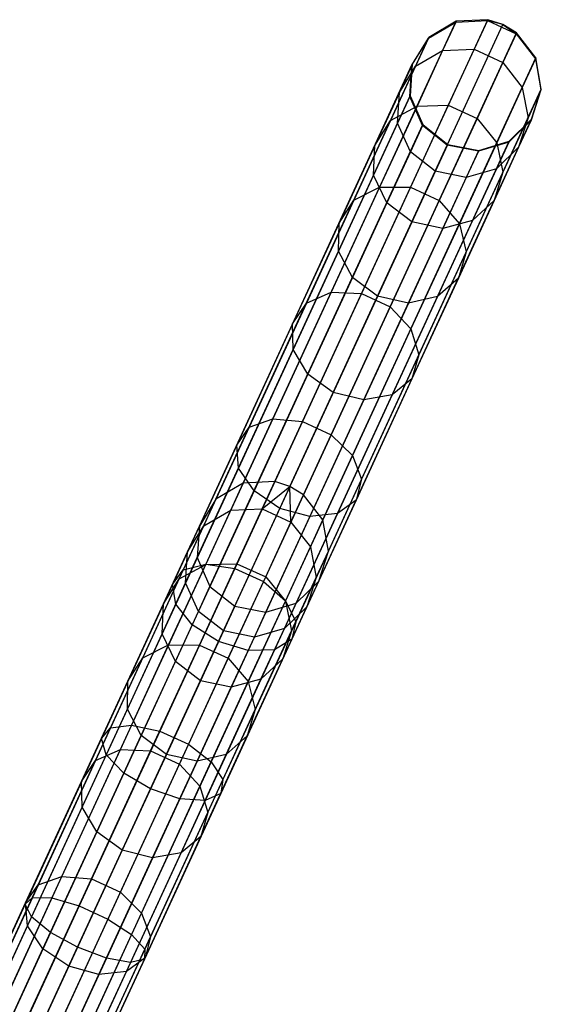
# Model space of a CAD drawing. Extents: x -91 to 91, y -91 to 262.
# Tile 474 of 480: x 31 to 39, y 68 to 83. Entities that reach past the tile are written whole.
import ezdxf

# ---------------------------------------------------------------- set-up
doc = ezdxf.new("R2010")
doc.units = 0
doc.header["$LTSCALE"] = 25.4
doc.layers.get('0').update_dxf_attribs({"linetype": 'CONTINUOUS'})

# ---------------------------------------------------------------- blocks, each defined once
blk = doc.blocks.new('ETE0_STL_1')
at = {"color": 0}
for p, q in [((34.656, 75.83, 301.47), (37.875, 82.816, 191.47)), ((34.656, 75.83, 301.47), (37.875, 82.816, 191.47)), ((37.875, 82.816, 191.47), (37.397, 82.792, 191.455)), ((37.875, 82.816, 191.47), (37.397, 82.792, 191.455)), ((37.875, 82.816, 191.47), (37.869, 82.803, 188.346)), ((37.875, 82.816, 191.47), (37.869, 82.803, 188.346)), ((38.105, 82.742, 191.473), (37.875, 82.816, 191.47)), ((38.105, 82.742, 191.473), (37.875, 82.816, 191.47)), ((34.179, 75.806, 301.455), (37.397, 82.792, 191.455)), ((34.179, 75.806, 301.455), (37.397, 82.792, 191.455)), ((34.886, 75.756, 301.473), (38.105, 82.742, 191.473)), ((34.886, 75.756, 301.473), (38.105, 82.742, 191.473)), ((36.98, 82.536, 188.395), (37.391, 82.779, 188.363)), ((36.98, 82.536, 188.395), (37.391, 82.779, 188.363)), ((37.397, 82.792, 191.455), (36.986, 82.549, 191.427)), ((37.397, 82.792, 191.455), (36.986, 82.549, 191.427)), ((37.391, 82.779, 188.363), (37.193, 82.348, 185.308)), ((37.391, 82.779, 188.363), (37.193, 82.348, 185.308)), ((37.391, 82.779, 188.363), (37.869, 82.803, 188.346)), ((37.391, 82.779, 188.363), (37.869, 82.803, 188.346)), ((37.397, 82.792, 191.455), (37.391, 82.779, 188.363)), ((37.397, 82.792, 191.455), (37.391, 82.779, 188.363)), ((37.869, 82.803, 188.346), (37.668, 82.368, 185.258)), ((37.869, 82.803, 188.346), (37.668, 82.368, 185.258)), ((37.869, 82.803, 188.346), (38.304, 82.602, 188.346)), ((38.105, 82.742, 191.473), (37.869, 82.803, 188.346)), ((38.105, 82.742, 191.473), (37.869, 82.803, 188.346)), ((37.869, 82.803, 188.346), (38.304, 82.602, 188.346)), ((38.31, 82.616, 191.47), (38.105, 82.742, 191.473)), ((38.105, 82.742, 191.473), (38.304, 82.602, 188.346)), ((38.105, 82.742, 191.473), (38.304, 82.602, 188.346)), ((38.31, 82.616, 191.47), (38.105, 82.742, 191.473)), ((33.767, 75.563, 301.427), (36.986, 82.549, 191.427)), ((33.767, 75.563, 301.427), (36.986, 82.549, 191.427)), ((35.091, 75.63, 301.47), (38.31, 82.616, 191.47)), ((35.091, 75.63, 301.47), (38.31, 82.616, 191.47)), ((36.729, 82.13, 188.432), (36.98, 82.536, 188.395)), ((36.729, 82.13, 188.432), (36.98, 82.536, 188.395)), ((36.986, 82.549, 191.427), (36.735, 82.143, 191.394)), ((36.986, 82.549, 191.427), (36.735, 82.143, 191.394)), ((36.98, 82.536, 188.395), (36.785, 82.114, 185.397)), ((36.98, 82.536, 188.395), (36.785, 82.114, 185.397)), ((36.986, 82.549, 191.427), (36.98, 82.536, 188.395)), ((36.986, 82.549, 191.427), (36.98, 82.536, 188.395)), ((38.304, 82.602, 188.346), (38.103, 82.167, 185.258)), ((38.304, 82.602, 188.346), (38.103, 82.167, 185.258)), ((38.31, 82.616, 191.47), (38.304, 82.602, 188.346)), ((38.31, 82.616, 191.47), (38.304, 82.602, 188.346)), ((38.304, 82.602, 188.346), (38.596, 82.224, 188.363)), ((38.304, 82.602, 188.346), (38.596, 82.224, 188.363)), ((38.602, 82.237, 191.455), (38.31, 82.616, 191.47)), ((38.602, 82.237, 191.455), (38.31, 82.616, 191.47)), ((37.193, 82.348, 185.308), (37.668, 82.368, 185.258)), ((37.193, 82.348, 185.308), (37.668, 82.368, 185.258)), ((37.668, 82.368, 185.258), (37.278, 81.521, 182.275)), ((37.668, 82.368, 185.258), (37.278, 81.521, 182.275)), ((37.668, 82.368, 185.258), (38.103, 82.167, 185.258)), ((37.668, 82.368, 185.258), (38.103, 82.167, 185.258)), ((35.383, 75.251, 301.455), (38.602, 82.237, 191.455)), ((35.383, 75.251, 301.455), (38.602, 82.237, 191.455)), ((36.785, 82.114, 185.397), (37.193, 82.348, 185.308)), ((36.785, 82.114, 185.397), (37.193, 82.348, 185.308)), ((37.193, 82.348, 185.308), (36.807, 81.51, 182.357)), ((37.193, 82.348, 185.308), (36.807, 81.51, 182.357)), ((38.596, 82.224, 188.363), (38.397, 81.793, 185.308)), ((38.596, 82.224, 188.363), (38.397, 81.793, 185.308)), ((38.602, 82.237, 191.455), (38.596, 82.224, 188.363)), ((38.602, 82.237, 191.455), (38.596, 82.224, 188.363)), ((38.596, 82.224, 188.363), (38.678, 81.753, 188.395)), ((38.596, 82.224, 188.363), (38.678, 81.753, 188.395)), ((38.684, 81.766, 191.427), (38.602, 82.237, 191.455)), ((38.684, 81.766, 191.427), (38.602, 82.237, 191.455)), ((33.516, 75.156, 301.394), (36.735, 82.143, 191.394)), ((33.516, 75.156, 301.394), (36.735, 82.143, 191.394)), ((36.785, 82.114, 185.397), (36.407, 81.291, 182.503)), ((36.785, 82.114, 185.397), (36.407, 81.291, 182.503)), ((36.729, 82.13, 188.432), (36.539, 81.717, 185.505)), ((36.729, 82.13, 188.432), (36.539, 81.717, 185.505)), ((36.539, 81.717, 185.505), (36.785, 82.114, 185.397)), ((36.539, 81.717, 185.505), (36.785, 82.114, 185.397)), ((36.697, 81.654, 188.468), (36.729, 82.13, 188.432)), ((36.697, 81.654, 188.468), (36.729, 82.13, 188.432)), ((36.735, 82.143, 191.394), (36.702, 81.666, 191.363)), ((36.735, 82.143, 191.394), (36.702, 81.666, 191.363)), ((36.735, 82.143, 191.394), (36.729, 82.13, 188.432)), ((36.735, 82.143, 191.394), (36.729, 82.13, 188.432)), ((38.103, 82.167, 185.258), (37.713, 81.32, 182.275)), ((38.103, 82.167, 185.258), (37.713, 81.32, 182.275)), ((38.103, 82.167, 185.258), (38.397, 81.793, 185.308)), ((38.103, 82.167, 185.258), (38.397, 81.793, 185.308)), ((35.466, 74.78, 301.427), (38.684, 81.766, 191.427)), ((35.466, 74.78, 301.427), (38.684, 81.766, 191.427)), ((38.397, 81.793, 185.308), (38.011, 80.955, 182.357)), ((38.397, 81.793, 185.308), (38.011, 80.955, 182.357)), ((38.397, 81.793, 185.308), (38.484, 81.331, 185.397)), ((38.397, 81.793, 185.308), (38.484, 81.331, 185.397)), ((38.538, 81.312, 191.394), (38.684, 81.766, 191.427)), ((38.538, 81.312, 191.394), (38.684, 81.766, 191.427)), ((38.684, 81.766, 191.427), (38.678, 81.753, 188.395)), ((38.684, 81.766, 191.427), (38.678, 81.753, 188.395)), ((33.484, 74.68, 301.363), (36.702, 81.666, 191.363)), ((33.484, 74.68, 301.363), (36.702, 81.666, 191.363)), ((36.539, 81.717, 185.505), (36.169, 80.914, 182.678)), ((36.539, 81.717, 185.505), (36.169, 80.914, 182.678)), ((36.511, 81.25, 185.606), (36.539, 81.717, 185.505)), ((36.511, 81.25, 185.606), (36.539, 81.717, 185.505)), ((36.697, 81.654, 188.468), (36.511, 81.25, 185.606)), ((36.697, 81.654, 188.468), (36.511, 81.25, 185.606)), ((36.702, 81.666, 191.363), (36.697, 81.654, 188.468)), ((36.702, 81.666, 191.363), (36.697, 81.654, 188.468)), ((36.89, 81.216, 188.493), (36.697, 81.654, 188.468)), ((36.89, 81.216, 188.493), (36.697, 81.654, 188.468)), ((36.702, 81.666, 191.363), (36.895, 81.229, 191.341)), ((36.702, 81.666, 191.363), (36.895, 81.229, 191.341)), ((38.678, 81.753, 188.395), (38.484, 81.331, 185.397)), ((38.678, 81.753, 188.395), (38.484, 81.331, 185.397)), ((38.678, 81.753, 188.395), (38.532, 81.299, 188.432)), ((38.678, 81.753, 188.395), (38.532, 81.299, 188.432)), ((36.807, 81.51, 182.357), (36.241, 80.283, 179.576)), ((36.807, 81.51, 182.357), (36.241, 80.283, 179.576)), ((36.407, 81.291, 182.503), (36.807, 81.51, 182.357)), ((36.407, 81.291, 182.503), (36.807, 81.51, 182.357)), ((37.278, 81.521, 182.275), (36.707, 80.281, 179.465)), ((37.278, 81.521, 182.275), (36.707, 80.281, 179.465)), ((36.807, 81.51, 182.357), (37.278, 81.521, 182.275)), ((36.807, 81.51, 182.357), (37.278, 81.521, 182.275)), ((37.278, 81.521, 182.275), (37.713, 81.32, 182.275)), ((37.278, 81.521, 182.275), (37.713, 81.32, 182.275)), ((37.713, 81.32, 182.275), (37.141, 80.08, 179.465)), ((37.713, 81.32, 182.275), (37.141, 80.08, 179.465)), ((37.713, 81.32, 182.275), (38.011, 80.955, 182.357)), ((37.713, 81.32, 182.275), (38.011, 80.955, 182.357)), ((38.484, 81.331, 185.397), (38.105, 80.509, 182.503)), ((38.484, 81.331, 185.397), (38.105, 80.509, 182.503)), ((38.484, 81.331, 185.397), (38.342, 80.887, 185.505)), ((38.484, 81.331, 185.397), (38.342, 80.887, 185.505)), ((33.677, 74.243, 301.341), (36.895, 81.229, 191.341)), ((33.677, 74.243, 301.341), (36.895, 81.229, 191.341)), ((35.32, 74.326, 301.394), (38.538, 81.312, 191.394)), ((35.32, 74.326, 301.394), (38.538, 81.312, 191.394)), ((36.407, 81.291, 182.503), (35.852, 80.088, 179.774)), ((36.407, 81.291, 182.503), (35.852, 80.088, 179.774)), ((36.511, 81.25, 185.606), (36.149, 80.466, 182.843)), ((36.511, 81.25, 185.606), (36.149, 80.466, 182.843)), ((36.169, 80.914, 182.678), (36.407, 81.291, 182.503)), ((36.169, 80.914, 182.678), (36.407, 81.291, 182.503)), ((36.707, 80.82, 185.678), (36.511, 81.25, 185.606)), ((36.707, 80.82, 185.678), (36.511, 81.25, 185.606)), ((36.89, 81.216, 188.493), (36.707, 80.82, 185.678)), ((36.89, 81.216, 188.493), (36.707, 80.82, 185.678)), ((36.895, 81.229, 191.341), (36.89, 81.216, 188.493)), ((36.895, 81.229, 191.341), (36.89, 81.216, 188.493)), ((37.264, 80.918, 188.502), (36.89, 81.216, 188.493)), ((37.264, 80.918, 188.502), (36.89, 81.216, 188.493)), ((36.895, 81.229, 191.341), (37.27, 80.93, 191.333)), ((36.895, 81.229, 191.341), (37.27, 80.93, 191.333)), ((38.532, 81.299, 188.432), (38.192, 80.965, 188.468)), ((38.532, 81.299, 188.432), (38.192, 80.965, 188.468)), ((38.197, 80.977, 191.363), (38.538, 81.312, 191.394)), ((38.197, 80.977, 191.363), (38.538, 81.312, 191.394)), ((38.532, 81.299, 188.432), (38.342, 80.887, 185.505)), ((38.532, 81.299, 188.432), (38.342, 80.887, 185.505)), ((38.538, 81.312, 191.394), (38.532, 81.299, 188.432)), ((38.538, 81.312, 191.394), (38.532, 81.299, 188.432)), ((34.051, 73.944, 301.333), (37.27, 80.93, 191.333)), ((34.051, 73.944, 301.333), (37.27, 80.93, 191.333)), ((34.979, 73.991, 301.363), (38.197, 80.977, 191.363)), ((34.979, 73.991, 301.363), (38.197, 80.977, 191.363)), ((36.169, 80.914, 182.678), (35.628, 79.739, 180.013)), ((36.169, 80.914, 182.678), (35.628, 79.739, 180.013)), ((36.149, 80.466, 182.843), (36.169, 80.914, 182.678)), ((36.149, 80.466, 182.843), (36.169, 80.914, 182.678)), ((37.082, 80.524, 185.704), (37.264, 80.918, 188.502)), ((37.082, 80.524, 185.704), (37.264, 80.918, 188.502)), ((37.27, 80.93, 191.333), (37.264, 80.918, 188.502)), ((37.27, 80.93, 191.333), (37.264, 80.918, 188.502)), ((37.734, 80.827, 188.493), (37.264, 80.918, 188.502)), ((37.734, 80.827, 188.493), (37.264, 80.918, 188.502)), ((37.27, 80.93, 191.333), (37.74, 80.84, 191.341)), ((37.27, 80.93, 191.333), (37.74, 80.84, 191.341)), ((38.011, 80.955, 182.357), (37.446, 79.728, 179.576)), ((38.011, 80.955, 182.357), (37.446, 79.728, 179.576)), ((38.192, 80.965, 188.468), (37.734, 80.827, 188.493)), ((38.192, 80.965, 188.468), (37.734, 80.827, 188.493)), ((37.74, 80.84, 191.341), (38.197, 80.977, 191.363)), ((37.74, 80.84, 191.341), (38.197, 80.977, 191.363)), ((38.342, 80.887, 185.505), (37.973, 80.084, 182.678)), ((38.342, 80.887, 185.505), (37.973, 80.084, 182.678)), ((38.192, 80.965, 188.468), (38.006, 80.562, 185.606)), ((38.192, 80.965, 188.468), (38.006, 80.562, 185.606)), ((38.342, 80.887, 185.505), (38.006, 80.562, 185.606)), ((38.342, 80.887, 185.505), (38.006, 80.562, 185.606)), ((38.011, 80.955, 182.357), (38.105, 80.509, 182.503)), ((38.011, 80.955, 182.357), (38.105, 80.509, 182.503)), ((38.197, 80.977, 191.363), (38.192, 80.965, 188.468)), ((38.197, 80.977, 191.363), (38.192, 80.965, 188.468)), ((34.521, 73.854, 301.341), (37.74, 80.84, 191.341)), ((34.521, 73.854, 301.341), (37.74, 80.84, 191.341)), ((36.707, 80.82, 185.678), (36.351, 80.048, 182.96)), ((36.707, 80.82, 185.678), (36.351, 80.048, 182.96)), ((37.082, 80.524, 185.704), (36.707, 80.82, 185.678)), ((37.082, 80.524, 185.704), (36.707, 80.82, 185.678)), ((37.734, 80.827, 188.493), (37.551, 80.431, 185.678)), ((37.734, 80.827, 188.493), (37.551, 80.431, 185.678)), ((37.74, 80.84, 191.341), (37.734, 80.827, 188.493)), ((37.74, 80.84, 191.341), (37.734, 80.827, 188.493)), ((36.149, 80.466, 182.843), (35.62, 79.317, 180.238)), ((36.149, 80.466, 182.843), (35.62, 79.317, 180.238)), ((36.351, 80.048, 182.96), (36.149, 80.466, 182.843)), ((36.351, 80.048, 182.96), (36.149, 80.466, 182.843)), ((36.729, 79.757, 183.002), (37.082, 80.524, 185.704)), ((36.729, 79.757, 183.002), (37.082, 80.524, 185.704)), ((37.551, 80.431, 185.678), (37.082, 80.524, 185.704)), ((37.551, 80.431, 185.678), (37.082, 80.524, 185.704)), ((37.551, 80.431, 185.678), (37.195, 79.659, 182.96)), ((37.551, 80.431, 185.678), (37.195, 79.659, 182.96)), ((38.105, 80.509, 182.503), (37.55, 79.305, 179.774)), ((38.105, 80.509, 182.503), (37.55, 79.305, 179.774)), ((38.006, 80.562, 185.606), (37.551, 80.431, 185.678)), ((38.006, 80.562, 185.606), (37.551, 80.431, 185.678)), ((38.006, 80.562, 185.606), (37.644, 79.777, 182.843)), ((38.006, 80.562, 185.606), (37.644, 79.777, 182.843)), ((38.105, 80.509, 182.503), (37.973, 80.084, 182.678)), ((38.105, 80.509, 182.503), (37.973, 80.084, 182.678)), ((36.241, 80.283, 179.576), (35.509, 78.695, 177.027)), ((36.241, 80.283, 179.576), (35.509, 78.695, 177.027)), ((35.852, 80.088, 179.774), (36.241, 80.283, 179.576)), ((35.852, 80.088, 179.774), (36.241, 80.283, 179.576)), ((36.707, 80.281, 179.465), (35.967, 78.675, 176.888)), ((36.707, 80.281, 179.465), (35.967, 78.675, 176.888)), ((36.241, 80.283, 179.576), (36.707, 80.281, 179.465)), ((36.241, 80.283, 179.576), (36.707, 80.281, 179.465)), ((36.707, 80.281, 179.465), (37.141, 80.08, 179.465)), ((36.707, 80.281, 179.465), (37.141, 80.08, 179.465)), ((35.852, 80.088, 179.774), (35.134, 78.529, 177.273)), ((35.852, 80.088, 179.774), (35.134, 78.529, 177.273)), ((35.628, 79.739, 180.013), (35.852, 80.088, 179.774)), ((35.628, 79.739, 180.013), (35.852, 80.088, 179.774)), ((36.351, 80.048, 182.96), (35.831, 78.917, 180.398)), ((36.351, 80.048, 182.96), (35.831, 78.917, 180.398)), ((36.729, 79.757, 183.002), (36.351, 80.048, 182.96)), ((36.729, 79.757, 183.002), (36.351, 80.048, 182.96)), ((37.141, 80.08, 179.465), (36.402, 78.475, 176.888)), ((37.141, 80.08, 179.465), (36.402, 78.475, 176.888)), ((37.141, 80.08, 179.465), (37.446, 79.728, 179.576)), ((37.141, 80.08, 179.465), (37.446, 79.728, 179.576)), ((37.973, 80.084, 182.678), (37.431, 78.908, 180.013)), ((37.973, 80.084, 182.678), (37.431, 78.908, 180.013)), ((37.973, 80.084, 182.678), (37.644, 79.777, 182.843)), ((37.973, 80.084, 182.678), (37.644, 79.777, 182.843)), ((35.628, 79.739, 180.013), (34.926, 78.217, 177.571)), ((35.628, 79.739, 180.013), (34.926, 78.217, 177.571)), ((35.62, 79.317, 180.238), (35.628, 79.739, 180.013)), ((35.62, 79.317, 180.238), (35.628, 79.739, 180.013)), ((36.211, 78.633, 180.455), (36.729, 79.757, 183.002)), ((36.211, 78.633, 180.455), (36.729, 79.757, 183.002)), ((37.446, 79.728, 179.576), (36.714, 78.14, 177.027)), ((37.446, 79.728, 179.576), (36.714, 78.14, 177.027)), ((37.195, 79.659, 182.96), (36.729, 79.757, 183.002)), ((37.195, 79.659, 182.96), (36.729, 79.757, 183.002)), ((37.644, 79.777, 182.843), (37.115, 78.628, 180.238)), ((37.644, 79.777, 182.843), (37.115, 78.628, 180.238)), ((37.644, 79.777, 182.843), (37.195, 79.659, 182.96)), ((37.644, 79.777, 182.843), (37.195, 79.659, 182.96)), ((37.446, 79.728, 179.576), (37.55, 79.305, 179.774)), ((37.446, 79.728, 179.576), (37.55, 79.305, 179.774)), ((37.195, 79.659, 182.96), (36.675, 78.529, 180.398)), ((37.195, 79.659, 182.96), (36.675, 78.529, 180.398)), ((35.62, 79.317, 180.238), (34.934, 77.829, 177.851)), ((35.62, 79.317, 180.238), (34.934, 77.829, 177.851)), ((35.831, 78.917, 180.398), (35.62, 79.317, 180.238)), ((35.831, 78.917, 180.398), (35.62, 79.317, 180.238)), ((37.55, 79.305, 179.774), (36.832, 77.747, 177.273)), ((37.55, 79.305, 179.774), (36.832, 77.747, 177.273)), ((37.55, 79.305, 179.774), (37.431, 78.908, 180.013)), ((37.55, 79.305, 179.774), (37.431, 78.908, 180.013)), ((35.831, 78.917, 180.398), (35.156, 77.454, 178.049)), ((35.831, 78.917, 180.398), (35.156, 77.454, 178.049)), ((36.211, 78.633, 180.455), (35.831, 78.917, 180.398)), ((36.211, 78.633, 180.455), (35.831, 78.917, 180.398)), ((37.431, 78.908, 180.013), (36.73, 77.386, 177.571)), ((37.431, 78.908, 180.013), (36.73, 77.386, 177.571)), ((37.431, 78.908, 180.013), (37.115, 78.628, 180.238)), ((37.431, 78.908, 180.013), (37.115, 78.628, 180.238)), ((35.509, 78.695, 177.027), (34.627, 76.78, 174.766)), ((35.509, 78.695, 177.027), (34.627, 76.78, 174.766)), ((35.967, 78.675, 176.888), (35.075, 76.739, 174.603)), ((35.967, 78.675, 176.888), (35.075, 76.739, 174.603)), ((35.134, 78.529, 177.273), (35.509, 78.695, 177.027)), ((35.134, 78.529, 177.273), (35.509, 78.695, 177.027)), ((35.509, 78.695, 177.027), (35.967, 78.675, 176.888)), ((35.509, 78.695, 177.027), (35.967, 78.675, 176.888)), ((35.967, 78.675, 176.888), (36.402, 78.475, 176.888)), ((35.967, 78.675, 176.888), (36.402, 78.475, 176.888)), ((35.134, 78.529, 177.273), (34.268, 76.651, 175.055)), ((35.134, 78.529, 177.273), (34.268, 76.651, 175.055)), ((34.926, 78.217, 177.571), (35.134, 78.529, 177.273)), ((34.926, 78.217, 177.571), (35.134, 78.529, 177.273)), ((35.541, 77.178, 178.121), (36.211, 78.633, 180.455)), ((35.541, 77.178, 178.121), (36.211, 78.633, 180.455)), ((36.675, 78.529, 180.398), (36, 77.065, 178.049)), ((36.675, 78.529, 180.398), (36, 77.065, 178.049)), ((36.675, 78.529, 180.398), (36.211, 78.633, 180.455)), ((36.675, 78.529, 180.398), (36.211, 78.633, 180.455)), ((37.115, 78.628, 180.238), (36.429, 77.14, 177.851)), ((37.115, 78.628, 180.238), (36.429, 77.14, 177.851)), ((37.115, 78.628, 180.238), (36.675, 78.529, 180.398)), ((37.115, 78.628, 180.238), (36.675, 78.529, 180.398)), ((36.402, 78.475, 176.888), (35.51, 76.539, 174.603)), ((36.402, 78.475, 176.888), (35.51, 76.539, 174.603)), ((36.402, 78.475, 176.888), (36.714, 78.14, 177.027)), ((36.402, 78.475, 176.888), (36.714, 78.14, 177.027)), ((34.926, 78.217, 177.571), (34.081, 76.382, 175.404)), ((34.926, 78.217, 177.571), (34.081, 76.382, 175.404)), ((34.934, 77.829, 177.851), (34.926, 78.217, 177.571)), ((34.934, 77.829, 177.851), (34.926, 78.217, 177.571)), ((36.714, 78.14, 177.027), (35.832, 76.225, 174.766)), ((36.714, 78.14, 177.027), (35.832, 76.225, 174.766)), ((36.714, 78.14, 177.027), (36.832, 77.747, 177.273)), ((36.714, 78.14, 177.027), (36.832, 77.747, 177.273)), ((34.934, 77.829, 177.851), (34.108, 76.035, 175.733)), ((34.934, 77.829, 177.851), (34.108, 76.035, 175.733)), ((35.156, 77.454, 178.049), (34.934, 77.829, 177.851)), ((35.156, 77.454, 178.049), (34.934, 77.829, 177.851)), ((36.832, 77.747, 177.273), (35.967, 75.868, 175.055)), ((36.832, 77.747, 177.273), (35.967, 75.868, 175.055)), ((36.832, 77.747, 177.273), (36.73, 77.386, 177.571)), ((36.832, 77.747, 177.273), (36.73, 77.386, 177.571)), ((35.156, 77.454, 178.049), (34.343, 75.69, 175.966)), ((35.156, 77.454, 178.049), (34.343, 75.69, 175.966)), ((35.541, 77.178, 178.121), (35.156, 77.454, 178.049)), ((35.541, 77.178, 178.121), (35.156, 77.454, 178.049)), ((36.73, 77.386, 177.571), (35.884, 75.551, 175.404)), ((36.73, 77.386, 177.571), (35.884, 75.551, 175.404)), ((36.73, 77.386, 177.571), (36.429, 77.14, 177.851)), ((36.73, 77.386, 177.571), (36.429, 77.14, 177.851)), ((34.733, 75.425, 176.05), (35.541, 77.178, 178.121)), ((34.733, 75.425, 176.05), (35.541, 77.178, 178.121)), ((36, 77.065, 178.049), (35.541, 77.178, 178.121)), ((36, 77.065, 178.049), (35.541, 77.178, 178.121)), ((36, 77.065, 178.049), (35.188, 75.301, 175.966)), ((36, 77.065, 178.049), (35.188, 75.301, 175.966)), ((36.429, 77.14, 177.851), (35.603, 75.346, 175.733)), ((36.429, 77.14, 177.851), (35.603, 75.346, 175.733)), ((36.429, 77.14, 177.851), (36, 77.065, 178.049)), ((36.429, 77.14, 177.851), (36, 77.065, 178.049)), ((34.627, 76.78, 174.766), (33.614, 74.581, 172.843)), ((34.627, 76.78, 174.766), (33.614, 74.581, 172.843)), ((35.075, 76.739, 174.603), (34.051, 74.517, 172.659)), ((35.075, 76.739, 174.603), (34.051, 74.517, 172.659)), ((34.268, 76.651, 175.055), (34.627, 76.78, 174.766)), ((34.268, 76.651, 175.055), (34.627, 76.78, 174.766)), ((34.627, 76.78, 174.766), (35.075, 76.739, 174.603)), ((34.627, 76.78, 174.766), (35.075, 76.739, 174.603)), ((35.075, 76.739, 174.603), (35.51, 76.539, 174.603)), ((35.075, 76.739, 174.603), (35.51, 76.539, 174.603)), ((34.268, 76.651, 175.055), (33.274, 74.493, 173.169)), ((34.268, 76.651, 175.055), (33.274, 74.493, 173.169)), ((34.081, 76.382, 175.404), (34.268, 76.651, 175.055)), ((34.081, 76.382, 175.404), (34.268, 76.651, 175.055)), ((35.51, 76.539, 174.603), (34.486, 74.317, 172.659)), ((35.51, 76.539, 174.603), (34.486, 74.317, 172.659)), ((35.51, 76.539, 174.603), (35.832, 76.225, 174.766)), ((35.51, 76.539, 174.603), (35.832, 76.225, 174.766)), ((34.081, 76.382, 175.404), (33.11, 74.275, 173.562)), ((34.081, 76.382, 175.404), (33.11, 74.275, 173.562)), ((34.108, 76.035, 175.733), (34.081, 76.382, 175.404)), ((34.108, 76.035, 175.733), (34.081, 76.382, 175.404)), ((35.832, 76.225, 174.766), (34.819, 74.026, 172.843)), ((35.832, 76.225, 174.766), (34.819, 74.026, 172.843)), ((35.832, 76.225, 174.766), (35.967, 75.868, 175.055)), ((35.832, 76.225, 174.766), (35.967, 75.868, 175.055)), ((34.108, 76.035, 175.733), (33.159, 73.976, 173.932)), ((34.108, 76.035, 175.733), (33.159, 73.976, 173.932)), ((34.343, 75.69, 175.966), (34.108, 76.035, 175.733)), ((34.343, 75.69, 175.966), (34.108, 76.035, 175.733)), ((34.179, 75.806, 301.455), (33.767, 75.563, 301.427)), ((34.179, 75.806, 301.455), (33.767, 75.563, 301.427)), ((33.991, 75.398, 304.534), (34.179, 75.806, 301.455)), ((33.991, 75.398, 304.534), (34.179, 75.806, 301.455)), ((34.656, 75.83, 301.47), (34.179, 75.806, 301.455)), ((34.656, 75.83, 301.47), (34.179, 75.806, 301.455)), ((34.466, 75.418, 304.582), (34.656, 75.83, 301.47)), ((34.466, 75.418, 304.582), (34.656, 75.83, 301.47)), ((34.886, 75.756, 301.473), (34.656, 75.83, 301.47)), ((34.886, 75.756, 301.473), (34.656, 75.83, 301.47)), ((35.967, 75.868, 175.055), (34.973, 73.711, 173.169)), ((35.967, 75.868, 175.055), (34.973, 73.711, 173.169)), ((35.967, 75.868, 175.055), (35.884, 75.551, 175.404)), ((35.967, 75.868, 175.055), (35.884, 75.551, 175.404)), ((34.343, 75.69, 175.966), (33.41, 73.664, 174.195)), ((34.343, 75.69, 175.966), (33.41, 73.664, 174.195)), ((34.733, 75.425, 176.05), (34.343, 75.69, 175.966)), ((34.733, 75.425, 176.05), (34.343, 75.69, 175.966)), ((34.466, 75.418, 304.582), (34.886, 75.756, 301.473)), ((34.466, 75.418, 304.582), (34.886, 75.756, 301.473)), ((34.901, 75.218, 304.582), (34.886, 75.756, 301.473)), ((34.901, 75.218, 304.582), (34.886, 75.756, 301.473)), ((35.091, 75.63, 301.47), (34.886, 75.756, 301.473)), ((35.091, 75.63, 301.47), (34.886, 75.756, 301.473)), ((33.767, 75.563, 301.427), (33.516, 75.156, 301.394)), ((33.767, 75.563, 301.427), (33.516, 75.156, 301.394)), ((33.583, 75.163, 304.448), (33.767, 75.563, 301.427)), ((33.583, 75.163, 304.448), (33.767, 75.563, 301.427)), ((34.901, 75.218, 304.582), (35.091, 75.63, 301.47)), ((34.901, 75.218, 304.582), (35.091, 75.63, 301.47)), ((35.884, 75.551, 175.404), (34.914, 73.444, 173.562)), ((35.884, 75.551, 175.404), (34.914, 73.444, 173.562)), ((35.383, 75.251, 301.455), (35.091, 75.63, 301.47)), ((35.383, 75.251, 301.455), (35.091, 75.63, 301.47)), ((35.884, 75.551, 175.404), (35.603, 75.346, 175.733)), ((35.884, 75.551, 175.404), (35.603, 75.346, 175.733)), ((33.583, 75.163, 304.448), (33.991, 75.398, 304.534)), ((33.583, 75.163, 304.448), (33.991, 75.398, 304.534)), ((33.612, 74.577, 307.511), (33.991, 75.398, 304.534)), ((33.612, 74.577, 307.511), (33.991, 75.398, 304.534)), ((33.805, 73.411, 174.29), (34.733, 75.425, 176.05)), ((33.805, 73.411, 174.29), (34.733, 75.425, 176.05)), ((33.991, 75.398, 304.534), (34.466, 75.418, 304.582)), ((33.991, 75.398, 304.534), (34.466, 75.418, 304.582)), ((34.084, 74.588, 307.591), (34.466, 75.418, 304.582)), ((34.084, 74.588, 307.591), (34.466, 75.418, 304.582)), ((34.466, 75.418, 304.582), (34.901, 75.218, 304.582)), ((34.466, 75.418, 304.582), (34.901, 75.218, 304.582)), ((35.188, 75.301, 175.966), (34.733, 75.425, 176.05)), ((35.188, 75.301, 175.966), (34.733, 75.425, 176.05)), ((35.188, 75.301, 175.966), (34.254, 73.275, 174.195)), ((35.188, 75.301, 175.966), (34.254, 73.275, 174.195)), ((34.519, 74.387, 307.591), (34.901, 75.218, 304.582)), ((34.519, 74.387, 307.591), (34.901, 75.218, 304.582)), ((35.603, 75.346, 175.733), (34.654, 73.287, 173.932)), ((35.603, 75.346, 175.733), (34.654, 73.287, 173.932)), ((34.901, 75.218, 304.582), (35.195, 74.843, 304.534)), ((34.901, 75.218, 304.582), (35.195, 74.843, 304.534)), ((35.603, 75.346, 175.733), (35.188, 75.301, 175.966)), ((35.603, 75.346, 175.733), (35.188, 75.301, 175.966)), ((35.195, 74.843, 304.534), (35.383, 75.251, 301.455)), ((35.195, 74.843, 304.534), (35.383, 75.251, 301.455)), ((35.466, 74.78, 301.427), (35.383, 75.251, 301.455)), ((35.466, 74.78, 301.427), (35.383, 75.251, 301.455)), ((33.212, 74.357, 307.368), (33.583, 75.163, 304.448)), ((33.212, 74.357, 307.368), (33.583, 75.163, 304.448)), ((33.336, 74.766, 304.344), (33.583, 75.163, 304.448)), ((33.336, 74.766, 304.344), (33.583, 75.163, 304.448)), ((33.336, 74.766, 304.344), (33.516, 75.156, 301.394)), ((33.336, 74.766, 304.344), (33.516, 75.156, 301.394)), ((33.516, 75.156, 301.394), (33.484, 74.68, 301.363)), ((33.516, 75.156, 301.394), (33.484, 74.68, 301.363)), ((32.974, 73.979, 307.197), (33.336, 74.766, 304.344)), ((32.974, 73.979, 307.197), (33.336, 74.766, 304.344)), ((33.308, 74.298, 304.247), (33.336, 74.766, 304.344)), ((33.308, 74.298, 304.247), (33.336, 74.766, 304.344)), ((34.817, 74.022, 307.511), (35.195, 74.843, 304.534)), ((34.817, 74.022, 307.511), (35.195, 74.843, 304.534)), ((35.195, 74.843, 304.534), (35.281, 74.38, 304.448)), ((35.195, 74.843, 304.534), (35.281, 74.38, 304.448)), ((35.281, 74.38, 304.448), (35.466, 74.78, 301.427)), ((35.281, 74.38, 304.448), (35.466, 74.78, 301.427)), ((35.32, 74.326, 301.394), (35.466, 74.78, 301.427)), ((35.32, 74.326, 301.394), (35.466, 74.78, 301.427)), ((33.308, 74.298, 304.247), (33.484, 74.68, 301.363)), ((33.308, 74.298, 304.247), (33.484, 74.68, 301.363)), ((33.484, 74.68, 301.363), (33.677, 74.243, 301.341)), ((33.484, 74.68, 301.363), (33.677, 74.243, 301.341)), ((33.274, 74.493, 173.169), (32.174, 72.106, 171.657)), ((33.274, 74.493, 173.169), (32.174, 72.106, 171.657)), ((33.614, 74.581, 172.843), (32.493, 72.147, 171.302)), ((33.614, 74.581, 172.843), (32.493, 72.147, 171.302)), ((34.051, 74.517, 172.659), (32.918, 72.057, 171.101)), ((34.051, 74.517, 172.659), (32.918, 72.057, 171.101)), ((33.052, 73.36, 310.319), (33.612, 74.577, 307.511)), ((33.052, 73.36, 310.319), (33.612, 74.577, 307.511)), ((33.11, 74.275, 173.562), (33.274, 74.493, 173.169)), ((33.11, 74.275, 173.562), (33.274, 74.493, 173.169)), ((33.212, 74.357, 307.368), (33.612, 74.577, 307.511)), ((33.212, 74.357, 307.368), (33.612, 74.577, 307.511)), ((33.274, 74.493, 173.169), (33.614, 74.581, 172.843)), ((33.274, 74.493, 173.169), (33.614, 74.581, 172.843)), ((33.517, 73.358, 310.43), (34.084, 74.588, 307.591)), ((33.517, 73.358, 310.43), (34.084, 74.588, 307.591)), ((33.612, 74.577, 307.511), (34.084, 74.588, 307.591)), ((33.612, 74.577, 307.511), (34.084, 74.588, 307.591)), ((33.614, 74.581, 172.843), (34.051, 74.517, 172.659)), ((33.614, 74.581, 172.843), (34.051, 74.517, 172.659)), ((34.051, 74.517, 172.659), (34.486, 74.317, 172.659)), ((34.051, 74.517, 172.659), (34.486, 74.317, 172.659)), ((34.084, 74.588, 307.591), (34.519, 74.387, 307.591)), ((34.084, 74.588, 307.591), (34.519, 74.387, 307.591)), ((32.662, 73.163, 310.123), (33.212, 74.357, 307.368)), ((32.662, 73.163, 310.123), (33.212, 74.357, 307.368)), ((32.974, 73.979, 307.197), (33.212, 74.357, 307.368)), ((32.974, 73.979, 307.197), (33.212, 74.357, 307.368)), ((34.486, 74.317, 172.659), (33.353, 71.856, 171.101)), ((34.486, 74.317, 172.659), (33.353, 71.856, 171.101)), ((33.952, 73.158, 310.43), (34.519, 74.387, 307.591)), ((33.952, 73.158, 310.43), (34.519, 74.387, 307.591)), ((34.486, 74.317, 172.659), (34.819, 74.026, 172.843)), ((34.486, 74.317, 172.659), (34.819, 74.026, 172.843)), ((34.519, 74.387, 307.591), (34.817, 74.022, 307.511)), ((34.519, 74.387, 307.591), (34.817, 74.022, 307.511)), ((34.91, 73.574, 307.368), (35.281, 74.38, 304.448)), ((34.91, 73.574, 307.368), (35.281, 74.38, 304.448)), ((34.979, 73.991, 301.363), (35.32, 74.326, 301.394)), ((34.979, 73.991, 301.363), (35.32, 74.326, 301.394)), ((35.281, 74.38, 304.448), (35.14, 73.935, 304.344)), ((35.281, 74.38, 304.448), (35.14, 73.935, 304.344)), ((35.14, 73.935, 304.344), (35.32, 74.326, 301.394)), ((35.14, 73.935, 304.344), (35.32, 74.326, 301.394)), ((33.11, 74.275, 173.562), (32.036, 71.943, 172.085)), ((33.11, 74.275, 173.562), (32.036, 71.943, 172.085)), ((32.953, 73.529, 307.035), (33.308, 74.298, 304.247)), ((32.953, 73.529, 307.035), (33.308, 74.298, 304.247)), ((33.159, 73.976, 173.932), (33.11, 74.275, 173.562)), ((33.159, 73.976, 173.932), (33.11, 74.275, 173.562)), ((33.504, 73.867, 304.177), (33.308, 74.298, 304.247)), ((33.504, 73.867, 304.177), (33.308, 74.298, 304.247)), ((33.504, 73.867, 304.177), (33.677, 74.243, 301.341)), ((33.504, 73.867, 304.177), (33.677, 74.243, 301.341)), ((33.677, 74.243, 301.341), (34.051, 73.944, 301.333)), ((33.677, 74.243, 301.341), (34.051, 73.944, 301.333)), ((34.819, 74.026, 172.843), (33.697, 71.592, 171.302)), ((34.819, 74.026, 172.843), (33.697, 71.592, 171.302)), ((34.256, 72.805, 310.319), (34.817, 74.022, 307.511)), ((34.256, 72.805, 310.319), (34.817, 74.022, 307.511)), ((34.817, 74.022, 307.511), (34.91, 73.574, 307.368)), ((34.817, 74.022, 307.511), (34.91, 73.574, 307.368)), ((34.819, 74.026, 172.843), (34.973, 73.711, 173.169)), ((34.819, 74.026, 172.843), (34.973, 73.711, 173.169)), ((33.159, 73.976, 173.932), (32.109, 71.696, 172.489)), ((33.159, 73.976, 173.932), (32.109, 71.696, 172.489)), ((32.437, 72.813, 309.887), (32.974, 73.979, 307.197)), ((32.437, 72.813, 309.887), (32.974, 73.979, 307.197)), ((32.953, 73.529, 307.035), (32.974, 73.979, 307.197)), ((32.953, 73.529, 307.035), (32.974, 73.979, 307.197)), ((33.41, 73.664, 174.195), (33.159, 73.976, 173.932)), ((33.41, 73.664, 174.195), (33.159, 73.976, 173.932)), ((34.051, 73.944, 301.333), (33.879, 73.571, 304.152)), ((34.051, 73.944, 301.333), (33.879, 73.571, 304.152)), ((34.051, 73.944, 301.333), (34.521, 73.854, 301.341)), ((34.051, 73.944, 301.333), (34.521, 73.854, 301.341)), ((34.521, 73.854, 301.341), (34.979, 73.991, 301.363)), ((34.521, 73.854, 301.341), (34.979, 73.991, 301.363)), ((34.777, 73.148, 307.197), (35.14, 73.935, 304.344)), ((34.777, 73.148, 307.197), (35.14, 73.935, 304.344)), ((34.803, 73.609, 304.247), (34.979, 73.991, 301.363)), ((34.803, 73.609, 304.247), (34.979, 73.991, 301.363)), ((35.14, 73.935, 304.344), (34.803, 73.609, 304.247)), ((35.14, 73.935, 304.344), (34.803, 73.609, 304.247)), ((33.155, 73.11, 306.92), (33.504, 73.867, 304.177)), ((33.155, 73.11, 306.92), (33.504, 73.867, 304.177)), ((33.879, 73.571, 304.152), (33.504, 73.867, 304.177)), ((33.879, 73.571, 304.152), (33.504, 73.867, 304.177)), ((34.348, 73.478, 304.177), (34.521, 73.854, 301.341)), ((34.348, 73.478, 304.177), (34.521, 73.854, 301.341)), ((33.41, 73.664, 174.195), (32.377, 71.422, 172.775)), ((33.41, 73.664, 174.195), (32.377, 71.422, 172.775)), ((33.805, 73.411, 174.29), (33.41, 73.664, 174.195)), ((33.805, 73.411, 174.29), (33.41, 73.664, 174.195)), ((33.879, 73.571, 304.152), (33.532, 72.818, 306.878)), ((33.879, 73.571, 304.152), (33.532, 72.818, 306.878)), ((34.973, 73.711, 173.169), (33.873, 71.323, 171.657)), ((34.973, 73.711, 173.169), (33.873, 71.323, 171.657)), ((34.348, 73.478, 304.177), (33.879, 73.571, 304.152)), ((34.348, 73.478, 304.177), (33.879, 73.571, 304.152)), ((34.803, 73.609, 304.247), (34.348, 73.478, 304.177)), ((34.803, 73.609, 304.247), (34.348, 73.478, 304.177)), ((34.36, 72.381, 310.123), (34.91, 73.574, 307.368)), ((34.36, 72.381, 310.123), (34.91, 73.574, 307.368)), ((34.448, 72.84, 307.035), (34.803, 73.609, 304.247)), ((34.448, 72.84, 307.035), (34.803, 73.609, 304.247)), ((34.91, 73.574, 307.368), (34.777, 73.148, 307.197)), ((34.91, 73.574, 307.368), (34.777, 73.148, 307.197)), ((34.973, 73.711, 173.169), (34.914, 73.444, 173.562)), ((34.973, 73.711, 173.169), (34.914, 73.444, 173.562)), ((32.428, 72.389, 309.665), (32.953, 73.529, 307.035)), ((32.428, 72.389, 309.665), (32.953, 73.529, 307.035)), ((33.155, 73.11, 306.92), (32.953, 73.529, 307.035)), ((33.155, 73.11, 306.92), (32.953, 73.529, 307.035)), ((34.914, 73.444, 173.562), (33.839, 71.112, 172.085)), ((34.914, 73.444, 173.562), (33.839, 71.112, 172.085)), ((33.999, 72.721, 306.92), (34.348, 73.478, 304.177)), ((33.999, 72.721, 306.92), (34.348, 73.478, 304.177)), ((34.914, 73.444, 173.562), (34.654, 73.287, 173.932)), ((34.914, 73.444, 173.562), (34.654, 73.287, 173.932)), ((32.322, 71.776, 312.896), (33.052, 73.36, 310.319)), ((32.322, 71.776, 312.896), (33.052, 73.36, 310.319)), ((32.662, 73.163, 310.123), (33.052, 73.36, 310.319)), ((32.662, 73.163, 310.123), (33.052, 73.36, 310.319)), ((32.778, 71.182, 172.878), (33.805, 73.411, 174.29)), ((32.778, 71.182, 172.878), (33.805, 73.411, 174.29)), ((32.78, 71.757, 313.034), (33.517, 73.358, 310.43)), ((32.78, 71.757, 313.034), (33.517, 73.358, 310.43)), ((33.052, 73.36, 310.319), (33.517, 73.358, 310.43)), ((33.052, 73.36, 310.319), (33.517, 73.358, 310.43)), ((34.254, 73.275, 174.195), (33.221, 71.033, 172.775)), ((34.254, 73.275, 174.195), (33.221, 71.033, 172.775)), ((33.517, 73.358, 310.43), (33.952, 73.158, 310.43)), ((33.517, 73.358, 310.43), (33.952, 73.158, 310.43)), ((34.654, 73.287, 173.932), (33.604, 71.007, 172.489)), ((34.654, 73.287, 173.932), (33.604, 71.007, 172.489)), ((34.254, 73.275, 174.195), (33.805, 73.411, 174.29)), ((34.254, 73.275, 174.195), (33.805, 73.411, 174.29)), ((34.654, 73.287, 173.932), (34.254, 73.275, 174.195)), ((34.654, 73.287, 173.932), (34.254, 73.275, 174.195)), ((31.946, 71.609, 312.651), (32.662, 73.163, 310.123)), ((31.946, 71.609, 312.651), (32.662, 73.163, 310.123)), ((32.437, 72.813, 309.887), (32.662, 73.163, 310.123)), ((32.437, 72.813, 309.887), (32.662, 73.163, 310.123)), ((33.214, 71.556, 313.034), (33.952, 73.158, 310.43)), ((33.214, 71.556, 313.034), (33.952, 73.158, 310.43)), ((33.952, 73.158, 310.43), (34.256, 72.805, 310.319)), ((33.952, 73.158, 310.43), (34.256, 72.805, 310.319)), ((34.24, 71.982, 309.887), (34.777, 73.148, 307.197)), ((34.24, 71.982, 309.887), (34.777, 73.148, 307.197)), ((34.777, 73.148, 307.197), (34.448, 72.84, 307.035)), ((34.777, 73.148, 307.197), (34.448, 72.84, 307.035)), ((32.639, 71.989, 309.507), (33.155, 73.11, 306.92)), ((32.639, 71.989, 309.507), (33.155, 73.11, 306.92)), ((33.532, 72.818, 306.878), (33.155, 73.11, 306.92)), ((33.532, 72.818, 306.878), (33.155, 73.11, 306.92)), ((33.923, 71.7, 309.665), (34.448, 72.84, 307.035)), ((33.923, 71.7, 309.665), (34.448, 72.84, 307.035)), ((34.448, 72.84, 307.035), (33.999, 72.721, 306.92)), ((34.448, 72.84, 307.035), (33.999, 72.721, 306.92)), ((31.737, 71.295, 312.356), (32.437, 72.813, 309.887)), ((31.737, 71.295, 312.356), (32.437, 72.813, 309.887)), ((32.428, 72.389, 309.665), (32.437, 72.813, 309.887)), ((32.428, 72.389, 309.665), (32.437, 72.813, 309.887)), ((33.532, 72.818, 306.878), (33.019, 71.704, 309.45)), ((33.532, 72.818, 306.878), (33.019, 71.704, 309.45)), ((33.483, 71.6, 309.507), (33.999, 72.721, 306.92)), ((33.483, 71.6, 309.507), (33.999, 72.721, 306.92)), ((33.526, 71.221, 312.896), (34.256, 72.805, 310.319)), ((33.526, 71.221, 312.896), (34.256, 72.805, 310.319)), ((33.999, 72.721, 306.92), (33.532, 72.818, 306.878)), ((33.999, 72.721, 306.92), (33.532, 72.818, 306.878)), ((34.256, 72.805, 310.319), (34.36, 72.381, 310.123)), ((34.256, 72.805, 310.319), (34.36, 72.381, 310.123)), ((31.745, 70.905, 312.078), (32.428, 72.389, 309.665)), ((31.745, 70.905, 312.078), (32.428, 72.389, 309.665)), ((32.639, 71.989, 309.507), (32.428, 72.389, 309.665)), ((32.639, 71.989, 309.507), (32.428, 72.389, 309.665)), ((33.644, 70.827, 312.651), (34.36, 72.381, 310.123)), ((33.644, 70.827, 312.651), (34.36, 72.381, 310.123)), ((34.36, 72.381, 310.123), (34.24, 71.982, 309.887)), ((34.36, 72.381, 310.123), (34.24, 71.982, 309.887)), ((32.174, 72.106, 171.657), (30.992, 69.54, 170.552)), ((32.174, 72.106, 171.657), (30.992, 69.54, 170.552)), ((32.493, 72.147, 171.302), (31.288, 69.532, 170.175)), ((32.493, 72.147, 171.302), (31.288, 69.532, 170.175)), ((32.036, 71.943, 172.085), (32.174, 72.106, 171.657)), ((32.036, 71.943, 172.085), (32.174, 72.106, 171.657)), ((32.174, 72.106, 171.657), (32.493, 72.147, 171.302)), ((32.174, 72.106, 171.657), (32.493, 72.147, 171.302)), ((32.493, 72.147, 171.302), (32.918, 72.057, 171.101)), ((32.493, 72.147, 171.302), (32.918, 72.057, 171.101)), ((32.036, 71.943, 172.085), (30.882, 69.438, 171.006)), ((32.036, 71.943, 172.085), (30.882, 69.438, 171.006)), ((32.918, 72.057, 171.101), (31.7, 69.414, 169.963)), ((32.918, 72.057, 171.101), (31.7, 69.414, 169.963)), ((31.966, 70.53, 311.881), (32.639, 71.989, 309.507)), ((31.966, 70.53, 311.881), (32.639, 71.989, 309.507)), ((32.109, 71.696, 172.489), (32.036, 71.943, 172.085)), ((32.109, 71.696, 172.489), (32.036, 71.943, 172.085)), ((33.019, 71.704, 309.45), (32.639, 71.989, 309.507)), ((33.019, 71.704, 309.45), (32.639, 71.989, 309.507)), ((32.918, 72.057, 171.101), (33.353, 71.856, 171.101)), ((32.918, 72.057, 171.101), (33.353, 71.856, 171.101)), ((33.541, 70.464, 312.356), (34.24, 71.982, 309.887)), ((33.541, 70.464, 312.356), (34.24, 71.982, 309.887)), ((34.24, 71.982, 309.887), (33.923, 71.7, 309.665)), ((34.24, 71.982, 309.887), (33.923, 71.7, 309.665)), ((33.353, 71.856, 171.101), (32.135, 69.213, 169.963)), ((33.353, 71.856, 171.101), (32.135, 69.213, 169.963)), ((33.353, 71.856, 171.101), (33.697, 71.592, 171.302)), ((33.353, 71.856, 171.101), (33.697, 71.592, 171.302)), ((32.109, 71.696, 172.489), (30.981, 69.247, 171.434)), ((32.109, 71.696, 172.489), (30.981, 69.247, 171.434)), ((31.439, 69.859, 315.182), (32.322, 71.776, 312.896)), ((31.439, 69.859, 315.182), (32.322, 71.776, 312.896)), ((31.887, 69.82, 315.345), (32.78, 71.757, 313.034)), ((31.887, 69.82, 315.345), (32.78, 71.757, 313.034)), ((31.946, 71.609, 312.651), (32.322, 71.776, 312.896)), ((31.946, 71.609, 312.651), (32.322, 71.776, 312.896)), ((32.377, 71.422, 172.775), (32.109, 71.696, 172.489)), ((32.377, 71.422, 172.775), (32.109, 71.696, 172.489)), ((32.322, 71.776, 312.896), (32.78, 71.757, 313.034)), ((32.322, 71.776, 312.896), (32.78, 71.757, 313.034)), ((33.019, 71.704, 309.45), (32.351, 70.254, 311.809)), ((33.019, 71.704, 309.45), (32.351, 70.254, 311.809)), ((32.78, 71.757, 313.034), (33.214, 71.556, 313.034)), ((32.78, 71.757, 313.034), (33.214, 71.556, 313.034)), ((33.483, 71.6, 309.507), (33.019, 71.704, 309.45)), ((33.483, 71.6, 309.507), (33.019, 71.704, 309.45)), ((33.24, 70.217, 312.078), (33.923, 71.7, 309.665)), ((33.24, 70.217, 312.078), (33.923, 71.7, 309.665)), ((33.923, 71.7, 309.665), (33.483, 71.6, 309.507)), ((33.923, 71.7, 309.665), (33.483, 71.6, 309.507)), ((31.079, 69.729, 314.894), (31.946, 71.609, 312.651)), ((31.079, 69.729, 314.894), (31.946, 71.609, 312.651)), ((31.737, 71.295, 312.356), (31.946, 71.609, 312.651)), ((31.737, 71.295, 312.356), (31.946, 71.609, 312.651)), ((32.322, 69.619, 315.345), (33.214, 71.556, 313.034)), ((32.322, 69.619, 315.345), (33.214, 71.556, 313.034)), ((33.697, 71.592, 171.302), (32.492, 68.977, 170.175)), ((33.697, 71.592, 171.302), (32.492, 68.977, 170.175)), ((32.81, 70.141, 311.881), (33.483, 71.6, 309.507)), ((32.81, 70.141, 311.881), (33.483, 71.6, 309.507)), ((33.214, 71.556, 313.034), (33.526, 71.221, 312.896)), ((33.214, 71.556, 313.034), (33.526, 71.221, 312.896)), ((33.697, 71.592, 171.302), (33.873, 71.323, 171.657)), ((33.697, 71.592, 171.302), (33.873, 71.323, 171.657)), ((32.377, 71.422, 172.775), (31.267, 69.012, 171.737)), ((32.377, 71.422, 172.775), (31.267, 69.012, 171.737)), ((32.778, 71.182, 172.878), (32.377, 71.422, 172.775)), ((32.778, 71.182, 172.878), (32.377, 71.422, 172.775)), ((30.891, 69.459, 314.547), (31.737, 71.295, 312.356)), ((30.891, 69.459, 314.547), (31.737, 71.295, 312.356)), ((31.745, 70.905, 312.078), (31.737, 71.295, 312.356)), ((31.745, 70.905, 312.078), (31.737, 71.295, 312.356)), ((32.643, 69.304, 315.182), (33.526, 71.221, 312.896)), ((32.643, 69.304, 315.182), (33.526, 71.221, 312.896)), ((33.873, 71.323, 171.657), (32.691, 68.758, 170.552)), ((33.873, 71.323, 171.657), (32.691, 68.758, 170.552)), ((33.526, 71.221, 312.896), (33.644, 70.827, 312.651)), ((33.526, 71.221, 312.896), (33.644, 70.827, 312.651)), ((33.873, 71.323, 171.657), (33.839, 71.112, 172.085)), ((33.873, 71.323, 171.657), (33.839, 71.112, 172.085)), ((31.675, 68.787, 171.847), (32.778, 71.182, 172.878)), ((31.675, 68.787, 171.847), (32.778, 71.182, 172.878)), ((33.839, 71.112, 172.085), (32.685, 68.607, 171.006)), ((33.839, 71.112, 172.085), (32.685, 68.607, 171.006)), ((33.221, 71.033, 172.775), (32.778, 71.182, 172.878)), ((33.221, 71.033, 172.775), (32.778, 71.182, 172.878)), ((33.839, 71.112, 172.085), (33.604, 71.007, 172.489)), ((33.839, 71.112, 172.085), (33.604, 71.007, 172.489)), ((30.918, 69.111, 314.219), (31.745, 70.905, 312.078)), ((30.918, 69.111, 314.219), (31.745, 70.905, 312.078)), ((31.966, 70.53, 311.881), (31.745, 70.905, 312.078)), ((31.966, 70.53, 311.881), (31.745, 70.905, 312.078)), ((33.221, 71.033, 172.775), (32.111, 68.623, 171.737)), ((33.221, 71.033, 172.775), (32.111, 68.623, 171.737)), ((33.604, 71.007, 172.489), (32.476, 68.558, 171.434)), ((33.604, 71.007, 172.489), (32.476, 68.558, 171.434)), ((33.604, 71.007, 172.489), (33.221, 71.033, 172.775)), ((33.604, 71.007, 172.489), (33.221, 71.033, 172.775)), ((32.778, 68.946, 314.894), (33.644, 70.827, 312.651)), ((32.778, 68.946, 314.894), (33.644, 70.827, 312.651)), ((33.644, 70.827, 312.651), (33.541, 70.464, 312.356)), ((33.644, 70.827, 312.651), (33.541, 70.464, 312.356)), ((31.153, 68.764, 313.987), (31.966, 70.53, 311.881)), ((31.153, 68.764, 313.987), (31.966, 70.53, 311.881)), ((32.351, 70.254, 311.809), (31.966, 70.53, 311.881)), ((32.351, 70.254, 311.809), (31.966, 70.53, 311.881)), ((32.695, 68.628, 314.547), (33.541, 70.464, 312.356)), ((32.695, 68.628, 314.547), (33.541, 70.464, 312.356)), ((33.541, 70.464, 312.356), (33.24, 70.217, 312.078)), ((33.541, 70.464, 312.356), (33.24, 70.217, 312.078)), ((32.351, 70.254, 311.809), (31.542, 68.499, 313.903)), ((32.351, 70.254, 311.809), (31.542, 68.499, 313.903)), ((32.81, 70.141, 311.881), (32.351, 70.254, 311.809)), ((32.81, 70.141, 311.881), (32.351, 70.254, 311.809)), ((32.413, 68.422, 314.219), (33.24, 70.217, 312.078)), ((32.413, 68.422, 314.219), (33.24, 70.217, 312.078)), ((33.24, 70.217, 312.078), (32.81, 70.141, 311.881)), ((33.24, 70.217, 312.078), (32.81, 70.141, 311.881)), ((31.997, 68.375, 313.987), (32.81, 70.141, 311.881)), ((31.997, 68.375, 313.987), (32.81, 70.141, 311.881)), ((30.423, 67.654, 317.127), (31.439, 69.859, 315.182)), ((30.423, 67.654, 317.127), (31.439, 69.859, 315.182)), ((31.079, 69.729, 314.894), (31.439, 69.859, 315.182)), ((31.079, 69.729, 314.894), (31.439, 69.859, 315.182)), ((31.439, 69.859, 315.182), (31.887, 69.82, 315.345)), ((31.439, 69.859, 315.182), (31.887, 69.82, 315.345)), ((30.083, 67.565, 316.802), (31.079, 69.729, 314.894)), ((30.083, 67.565, 316.802), (31.079, 69.729, 314.894)), ((30.86, 67.591, 317.311), (31.887, 69.82, 315.345)), ((30.86, 67.591, 317.311), (31.887, 69.82, 315.345)), ((30.891, 69.459, 314.547), (31.079, 69.729, 314.894)), ((30.891, 69.459, 314.547), (31.079, 69.729, 314.894)), ((31.887, 69.82, 315.345), (32.322, 69.619, 315.345)), ((31.887, 69.82, 315.345), (32.322, 69.619, 315.345)), ((31.295, 67.39, 317.311), (32.322, 69.619, 315.345)), ((31.295, 67.39, 317.311), (32.322, 69.619, 315.345)), ((32.322, 69.619, 315.345), (32.643, 69.304, 315.182)), ((32.322, 69.619, 315.345), (32.643, 69.304, 315.182)), ((30.882, 69.438, 171.006), (29.673, 66.814, 170.349)), ((30.882, 69.438, 171.006), (29.673, 66.814, 170.349)), ((30.992, 69.54, 170.552), (29.755, 66.854, 169.879)), ((30.992, 69.54, 170.552), (29.755, 66.854, 169.879)), ((29.918, 67.346, 316.41), (30.891, 69.459, 314.547)), ((29.918, 67.346, 316.41), (30.891, 69.459, 314.547)), ((31.288, 69.532, 170.175), (30.026, 66.794, 169.489)), ((31.288, 69.532, 170.175), (30.026, 66.794, 169.489)), ((31.7, 69.414, 169.963), (30.425, 66.646, 169.269)), ((31.7, 69.414, 169.963), (30.425, 66.646, 169.269)), ((30.882, 69.438, 171.006), (30.992, 69.54, 170.552)), ((30.882, 69.438, 171.006), (30.992, 69.54, 170.552)), ((30.981, 69.247, 171.434), (30.882, 69.438, 171.006)), ((30.981, 69.247, 171.434), (30.882, 69.438, 171.006)), ((30.918, 69.111, 314.219), (30.891, 69.459, 314.547)), ((30.918, 69.111, 314.219), (30.891, 69.459, 314.547)), ((30.992, 69.54, 170.552), (31.288, 69.532, 170.175)), ((30.992, 69.54, 170.552), (31.288, 69.532, 170.175)), ((31.288, 69.532, 170.175), (31.7, 69.414, 169.963)), ((31.288, 69.532, 170.175), (31.7, 69.414, 169.963)), ((31.7, 69.414, 169.963), (32.135, 69.213, 169.963)), ((31.7, 69.414, 169.963), (32.135, 69.213, 169.963)), ((31.627, 67.099, 317.127), (32.643, 69.304, 315.182)), ((31.627, 67.099, 317.127), (32.643, 69.304, 315.182)), ((32.643, 69.304, 315.182), (32.778, 68.946, 314.894)), ((32.643, 69.304, 315.182), (32.778, 68.946, 314.894)), ((30.981, 69.247, 171.434), (29.799, 66.683, 170.791)), ((30.981, 69.247, 171.434), (29.799, 66.683, 170.791)), ((29.966, 67.045, 316.041), (30.918, 69.111, 314.219)), ((29.966, 67.045, 316.041), (30.918, 69.111, 314.219)), ((32.135, 69.213, 169.963), (30.86, 66.446, 169.269)), ((32.135, 69.213, 169.963), (30.86, 66.446, 169.269)), ((31.153, 68.764, 313.987), (30.918, 69.111, 314.219)), ((31.153, 68.764, 313.987), (30.918, 69.111, 314.219)), ((31.267, 69.012, 171.737), (30.981, 69.247, 171.434)), ((31.267, 69.012, 171.737), (30.981, 69.247, 171.434)), ((32.135, 69.213, 169.963), (32.492, 68.977, 170.175)), ((32.135, 69.213, 169.963), (32.492, 68.977, 170.175)), ((31.267, 69.012, 171.737), (30.105, 66.49, 171.105)), ((31.267, 69.012, 171.737), (30.105, 66.49, 171.105)), ((32.492, 68.977, 170.175), (31.231, 66.239, 169.489)), ((32.492, 68.977, 170.175), (31.231, 66.239, 169.489)), ((31.675, 68.787, 171.847), (31.267, 69.012, 171.737)), ((31.675, 68.787, 171.847), (31.267, 69.012, 171.737)), ((32.492, 68.977, 170.175), (32.691, 68.758, 170.552)), ((32.492, 68.977, 170.175), (32.691, 68.758, 170.552)), ((31.781, 66.783, 316.802), (32.778, 68.946, 314.894)), ((31.781, 66.783, 316.802), (32.778, 68.946, 314.894)), ((32.778, 68.946, 314.894), (32.695, 68.628, 314.547)), ((32.778, 68.946, 314.894), (32.695, 68.628, 314.547)), ((30.217, 66.732, 315.779), (31.153, 68.764, 313.987)), ((30.217, 66.732, 315.779), (31.153, 68.764, 313.987)), ((30.52, 66.28, 171.219), (31.675, 68.787, 171.847)), ((30.52, 66.28, 171.219), (31.675, 68.787, 171.847)), ((31.542, 68.499, 313.903), (31.153, 68.764, 313.987)), ((31.542, 68.499, 313.903), (31.153, 68.764, 313.987)), ((32.691, 68.758, 170.552), (31.453, 66.072, 169.879)), ((32.691, 68.758, 170.552), (31.453, 66.072, 169.879)), ((32.111, 68.623, 171.737), (31.675, 68.787, 171.847)), ((32.111, 68.623, 171.737), (31.675, 68.787, 171.847)), ((32.691, 68.758, 170.552), (32.685, 68.607, 171.006)), ((32.691, 68.758, 170.552), (32.685, 68.607, 171.006)), ((32.111, 68.623, 171.737), (30.949, 66.101, 171.105)), ((32.111, 68.623, 171.737), (30.949, 66.101, 171.105)), ((32.476, 68.558, 171.434), (31.294, 65.994, 170.791)), ((32.476, 68.558, 171.434), (31.294, 65.994, 170.791)), ((32.685, 68.607, 171.006), (31.476, 65.983, 170.349)), ((32.685, 68.607, 171.006), (31.476, 65.983, 170.349)), ((31.721, 66.515, 316.41), (32.695, 68.628, 314.547)), ((31.721, 66.515, 316.41), (32.695, 68.628, 314.547)), ((32.476, 68.558, 171.434), (32.111, 68.623, 171.737)), ((32.476, 68.558, 171.434), (32.111, 68.623, 171.737)), ((32.695, 68.628, 314.547), (32.413, 68.422, 314.219)), ((32.695, 68.628, 314.547), (32.413, 68.422, 314.219)), ((32.685, 68.607, 171.006), (32.476, 68.558, 171.434)), ((32.685, 68.607, 171.006), (32.476, 68.558, 171.434)), ((31.542, 68.499, 313.903), (30.612, 66.479, 315.685)), ((31.542, 68.499, 313.903), (30.612, 66.479, 315.685)), ((31.061, 66.343, 315.779), (31.997, 68.375, 313.987)), ((31.061, 66.343, 315.779), (31.997, 68.375, 313.987)), ((31.461, 66.356, 316.041), (32.413, 68.422, 314.219)), ((31.461, 66.356, 316.041), (32.413, 68.422, 314.219)), ((31.997, 68.375, 313.987), (31.542, 68.499, 313.903)), ((31.997, 68.375, 313.987), (31.542, 68.499, 313.903)), ((32.413, 68.422, 314.219), (31.997, 68.375, 313.987)), ((32.413, 68.422, 314.219), (31.997, 68.375, 313.987))]:
    blk.add_line(p, q, dxfattribs=at)

msp = doc.modelspace()

# ---------------------------------------------------------------- block references
at = {"color": 253}
msp.add_blockref('ETE0_STL_1', (0, 0), dxfattribs=at)

doc.saveas('drawing.dxf')
